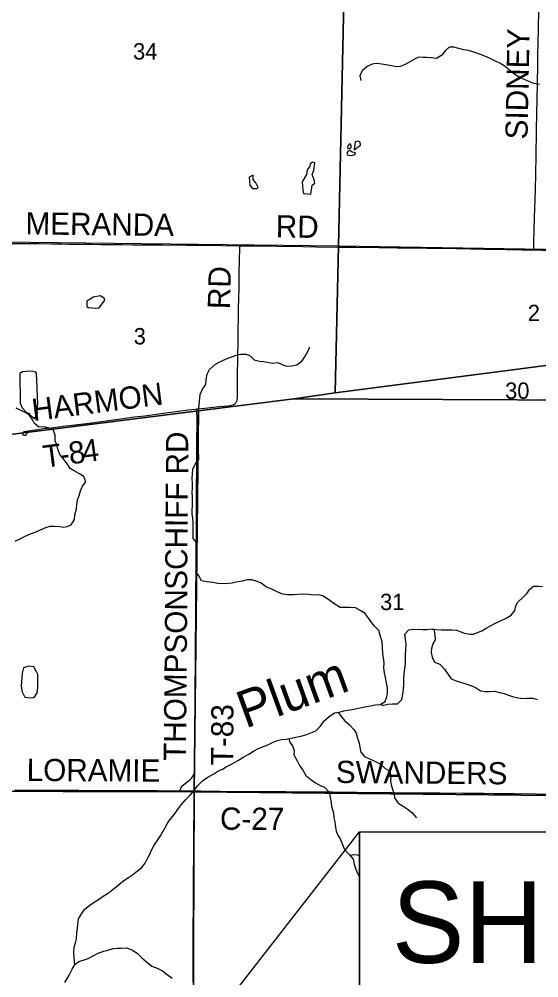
# Model space of a CAD drawing. Extents: x 0 to 1391, y -24 to 440.
# Drawn here: x 534.79 to 561.39, y 365.71 to 414.73 of the extents above; entities that cross this region are included whole.
import ezdxf

# ---------------------------------------------------------------- set-up
doc = ezdxf.new("R2010")
doc.units = 0
for name, color, linetype in [('GM_X_County_Road', 7, 'Continuous'), ('GM_X_County_Road_Text', 7, 'Continuous'), ('GM_X_Minor_Lake', 7, 'Continuous'), ('GM_X_Minor_River', 7, 'Continuous'), ('GM_X_Minor_River_Text', 7, 'Continuous'), ('GM_X_Section', 7, 'Continuous'), ('GM_X_Section_Text', 7, 'Continuous'), ('GM_X_Township_Road', 7, 'Continuous'), ('GM_X_Township_Road_Text', 7, 'Continuous'), ('SH_Text', 7, 'Continuous')]:
    doc.layers.add(name, color=color, linetype=linetype)

msp = doc.modelspace()

# ---------------------------------------------------------------- linework, layer by layer
at = {"layer": 'GM_X_County_Road'}
for points in [[(534.553, 375.312), (535.968, 375.307), (536.676, 375.304), (537.186, 375.304), (537.845, 375.304), (538.516, 375.297), (538.963, 375.294), (539.497, 375.294), (539.721, 375.293), (540.106, 375.292), (540.703, 375.288), (541.212, 375.285), (541.845, 375.283), (542.404, 375.281), (542.752, 375.279), (543.029, 375.275)], [(543.029, 375.275), (543.137, 375.273), (543.696, 375.269), (543.74, 375.269)], [(543.74, 375.269), (544.094, 375.266), (544.243, 375.264), (544.554, 375.259), (545.076, 375.253), (545.834, 375.245), (546.629, 375.243), (547.238, 375.238), (547.872, 375.238), (548.431, 375.237), (549.686, 375.227), (550.097, 375.223), (550.506, 375.22), (550.83, 375.22), (551.203, 375.212), (552.047, 375.202), (552.619, 375.197), (553.228, 375.192), (553.625, 375.19), (553.886, 375.189), (554.396, 375.179), (554.756, 375.173), (555.452, 375.169), (556.335, 375.168), (557.49, 375.158), (558.161, 375.153), (558.584, 375.148), (559.069, 375.145), (560.137, 375.131), (561.256, 375.121), (562.187, 375.111)]]:
    msp.add_lwpolyline(points, dxfattribs=at)
at = {"layer": 'GM_X_Minor_Lake'}
for p, q in [((551.974, 408.327), (551.958, 408.206)), ((551.798, 408.216), (551.784, 408.246)), ((535.16, 394.62), (535.312, 394.562)), ((535.312, 394.562), (535.325, 394.51))]:
    msp.add_line(p, q, dxfattribs=at)
for points in [[(551.784, 408.246), (551.754, 408.33), (551.694, 408.346), (551.617, 408.256)], [(551.958, 408.206), (551.94, 408.054), (552.262, 408.285)], [(552.262, 408.285), (552.242, 408.445), (552.143, 408.492), (551.991, 408.448), (551.974, 408.327)], [(551.848, 407.928), (551.81, 407.942), (551.72, 408.004), (551.613, 407.968), (551.559, 407.877), (551.61, 407.77), (551.823, 407.76)], [(551.617, 408.256), (551.585, 408.143), (551.637, 408.096), (551.744, 408.125), (551.798, 408.216)], [(551.823, 407.76), (551.975, 407.803), (552.007, 407.886), (551.848, 407.928)], [(549.784, 406.232), (549.922, 406.344), (549.886, 406.511), (549.791, 406.793), (549.87, 407.012), (549.928, 407.376), (549.807, 407.415), (549.7, 407.341), (549.645, 407.175), (549.521, 407.032), (549.497, 406.78)], [(546.894, 406.362), (546.879, 406.377), (546.767, 406.53), (546.763, 406.743), (546.557, 406.647), (546.597, 406.237)], [(546.597, 406.237), (546.724, 406.076), (546.936, 406.065), (547.02, 406.125), (546.894, 406.362)], [(549.497, 406.78), (549.278, 406.413), (549.31, 405.99)], [(549.31, 405.99), (549.338, 405.812), (549.71, 405.778)], [(549.71, 405.778), (549.784, 406.232)], [(538.576, 400.51), (538.453, 400.428), (538.247, 400.309), (538.251, 400.036), (538.334, 399.982), (538.713, 399.954)], [(538.713, 399.954), (538.88, 399.967), (539.166, 400.365), (539.137, 400.457), (538.941, 400.581), (538.576, 400.51)], [(535.745, 395.047), (535.671, 396.626), (535.634, 396.672), (535.399, 396.728), (534.966, 396.696), (534.829, 396.607), (534.842, 395.086)], [(534.842, 395.086), (534.943, 394.859), (535.16, 394.62)], [(535.325, 394.51), (535.572, 394.316), (535.728, 394.547), (535.717, 394.79), (535.745, 395.047)], [(535.738, 381.224), (535.684, 381.363), (535.544, 381.609), (535.278, 381.652), (535.018, 381.559), (534.945, 381.288), (534.894, 380.631)], [(534.894, 380.631), (534.943, 380.334), (535.083, 380.066), (535.363, 380.022), (535.562, 380.048), (535.71, 380.287), (535.753, 380.536), (535.738, 381.224)]]:
    msp.add_lwpolyline(points, dxfattribs=at)
at = {"layer": 'GM_X_Minor_River'}
for points in [[(561.417, 411.379), (561.137, 411.436), (560.873, 411.538), (560.601, 411.656), (560.405, 411.75), (560.202, 411.866), (559.939, 412.075), (559.661, 412.306), (559.383, 412.477), (559.164, 412.586), (558.855, 412.727), (558.613, 412.828), (558.402, 412.915), (558.062, 413.033), (557.79, 413.12), (557.54, 413.162), (557.298, 413.233), (557.041, 413.297), (556.79, 413.293), (556.598, 413.106), (556.421, 412.881), (556.153, 412.717), (555.88, 412.744), (555.66, 412.77), (555.471, 412.772), (555.22, 412.791), (555.014, 412.687), (554.777, 412.546), (554.547, 412.405), (554.288, 412.31), (554.098, 412.297), (553.841, 412.346), (553.561, 412.396), (553.356, 412.421), (553.099, 412.463), (552.863, 412.428)], [(552.863, 412.428), (552.596, 412.302), (552.335, 412.086), (552.218, 411.829), (552.268, 411.586)], [(543.979, 394.829), (544.05, 395.534), (544.175, 395.806), (544.338, 396.054), (544.356, 396.296), (544.406, 396.584), (544.53, 396.818), (544.837, 397.087), (545.066, 397.205), (545.28, 397.308), (545.471, 397.397), (545.669, 397.47), (545.898, 397.543), (546.142, 397.608), (546.415, 397.604), (546.611, 397.518), (546.821, 397.303), (547.093, 397.238), (547.29, 397.221), (547.487, 397.188), (547.752, 397.138), (548.01, 397.165), (548.282, 397.048), (548.478, 396.984), (548.752, 397.004), (549.003, 397.061), (549.256, 397.247), (549.434, 397.495), (549.566, 397.736), (549.668, 397.97)], [(534.588, 388.042), (534.848, 388.159), (535.093, 388.291), (535.369, 388.416), (535.613, 388.495), (535.881, 388.612), (536.149, 388.744), (536.378, 388.808), (536.583, 388.813), (536.864, 388.785), (537.054, 388.759), (537.245, 388.794), (537.443, 388.867), (537.614, 389.152), (537.633, 389.386), (537.728, 389.695), (537.746, 389.9), (537.78, 390.157), (537.859, 390.375), (537.93, 390.609), (538.024, 390.85), (538.195, 391.074), (538.099, 391.349), (537.85, 391.497), (537.609, 391.63), (537.405, 391.762), (537.241, 391.999), (537.046, 392.26), (536.866, 392.468), (536.763, 392.75), (536.713, 392.97), (536.632, 393.176), (536.628, 393.456), (536.548, 393.715), (536.291, 393.841), (536.04, 393.89), (535.789, 393.864), (535.563, 394.065), (535.452, 394.279), (535.288, 394.516), (535.031, 394.649), (534.643, 394.845)], [(552.281, 384.479), (552.001, 384.635), (551.735, 384.655), (551.484, 384.651), (551.218, 384.655), (550.901, 384.85), (550.562, 385.091), (550.313, 385.246), (550.123, 385.287), (549.887, 385.283), (549.622, 385.311), (549.355, 385.322), (549.066, 385.304), (548.83, 385.293), (548.518, 385.298), (548.268, 385.333), (547.988, 385.443), (547.723, 385.584), (547.451, 385.687), (547.18, 385.889), (546.975, 385.983), (546.703, 386.063), (546.459, 386.059), (546.2, 385.996), (545.902, 385.94), (545.689, 385.898), (545.331, 385.858), (544.951, 385.88), (544.677, 385.922), (544.381, 385.957), (544.123, 386.007), (543.99, 386.267), (543.833, 386.496), (543.889, 386.7), (543.892, 386.92), (543.872, 387.163), (543.845, 387.436), (543.886, 387.685), (543.89, 387.95), (543.702, 388.173), (543.698, 388.393), (543.694, 388.658), (543.689, 388.931), (543.671, 389.234), (543.643, 389.424), (543.645, 389.621), (543.656, 389.841), (543.659, 390.098), (543.654, 390.326), (543.649, 390.515), (543.668, 390.773), (543.663, 391), (543.636, 391.25), (543.654, 391.485), (543.672, 391.727), (543.805, 391.968), (543.991, 392.215), (543.986, 392.419), (543.958, 392.647), (543.954, 392.95), (543.958, 393.2), (543.954, 393.473), (543.956, 393.677), (543.967, 393.912), (543.986, 394.177), (543.98, 394.374), (543.984, 394.639), (543.979, 394.829)], [(553.327, 379.721), (553.374, 379.635), (553.649, 379.713), (553.885, 379.725), (554.151, 379.728), (554.367, 379.936), (554.431, 380.208), (554.457, 380.458), (554.484, 380.715), (554.472, 380.973), (554.498, 381.253), (554.532, 381.517), (554.558, 381.767), (554.564, 382.237), (554.575, 382.486), (554.594, 382.766), (554.559, 383.032), (554.524, 383.283), (554.733, 383.507), (554.984, 383.533), (555.44, 383.525), (555.676, 383.529), (555.928, 383.548), (556.125, 383.529), (556.399, 383.502), (556.642, 383.506), (556.908, 383.501), (557.167, 383.482), (557.364, 383.418), (557.56, 383.339), (557.849, 383.281), (558.046, 383.286), (558.245, 383.366), (558.467, 383.461), (558.728, 383.616), (558.919, 383.711), (559.172, 383.843), (559.425, 383.968), (559.715, 384.099), (559.968, 384.254), (560.154, 384.486), (560.203, 384.728), (560.304, 384.923), (560.581, 385.169), (560.789, 385.377), (560.906, 385.573), (561.106, 385.736), (561.372, 385.732), (561.57, 385.721)], [(537.635, 366.399), (537.619, 366.542), (537.606, 366.762), (537.594, 367.02), (537.605, 367.277), (537.677, 367.503), (537.725, 367.715), (537.736, 368.01), (537.77, 368.237), (537.788, 368.464), (537.822, 368.728), (537.993, 368.998), (538.132, 369.201), (538.401, 369.431), (538.624, 369.579), (538.846, 369.712), (539.084, 369.882), (539.345, 370.045), (539.598, 370.238), (539.844, 370.438), (540.098, 370.654), (540.382, 370.838), (540.589, 370.987), (540.851, 371.187), (541.043, 371.335), (541.236, 371.582), (541.345, 371.777), (541.439, 371.973), (541.587, 372.274), (541.697, 372.499), (541.89, 372.761), (542.03, 372.979), (542.225, 373.339), (542.365, 373.587), (542.482, 373.782), (542.667, 373.999), (542.853, 374.246), (543.085, 374.552), (543.301, 374.806), (543.54, 375.06), (543.741, 375.299), (543.919, 375.531), (544.173, 375.777), (544.442, 375.97), (544.749, 376.139), (544.956, 376.28), (545.193, 376.389), (545.385, 376.507), (545.584, 376.603), (545.783, 376.713), (546.02, 376.846), (546.289, 377.015), (546.542, 377.148), (546.779, 377.295), (547.009, 377.413), (547.246, 377.515), (547.514, 377.632), (547.82, 377.778), (548.011, 377.843), (548.209, 377.893), (548.453, 377.912), (548.735, 377.968), (548.956, 378.01), (549.201, 378.066), (549.46, 378.13), (549.72, 378.24), (549.973, 378.349), (550.219, 378.572), (550.382, 378.843), (550.659, 379.073), (550.935, 379.258), (551.172, 379.299), (551.408, 379.364), (551.614, 379.398), (551.927, 379.446), (552.14, 379.496), (552.331, 379.538), (552.567, 379.58), (552.773, 379.622), (553.017, 379.671), (553.261, 379.682), (553.521, 379.837), (553.608, 380.085), (553.641, 380.289), (553.645, 380.539), (553.595, 380.798), (553.537, 381.064), (553.495, 381.307), (553.46, 381.565), (553.463, 381.815), (553.436, 382.081), (553.401, 382.301), (553.382, 382.605), (553.363, 382.885), (553.283, 383.159), (553.203, 383.464), (552.985, 383.672), (552.821, 383.887), (552.686, 384.086), (552.485, 384.354), (552.281, 384.479)], [(555.932, 383.547), (556.004, 383.539), (556.061, 383.25), (556.08, 382.992), (555.963, 382.79), (555.892, 382.556), (555.882, 382.351), (555.924, 382.101), (556.042, 381.849), (556.315, 381.746), (556.555, 381.492), (556.742, 381.223), (556.899, 380.994), (557.148, 380.906), (557.429, 380.811), (557.656, 380.746), (557.898, 380.651), (558.14, 380.549), (558.397, 380.393), (558.655, 380.344), (558.853, 380.355), (559.112, 380.366), (559.377, 380.309), (559.612, 380.244), (559.839, 380.173), (560.044, 380.093), (560.309, 380.028), (560.583, 379.994), (560.796, 380.013), (561.07, 380.016), (561.297, 379.937)], [(551.117, 379.29), (551.118, 379.285), (551.29, 379.055), (551.44, 378.863), (551.696, 378.654), (551.913, 378.416), (552.04, 378.224), (552.098, 377.973), (552.185, 377.707), (552.221, 377.502), (552.278, 377.251), (552.458, 377.028), (552.715, 376.91), (553.033, 376.768), (553.282, 376.643), (553.523, 376.42), (553.757, 376.272), (553.807, 376.021), (553.788, 375.764), (553.824, 375.574), (553.912, 375.314), (553.985, 375.109), (554.005, 374.911), (554.177, 374.659), (554.449, 374.487), (554.652, 374.355), (554.878, 374.17), (555.118, 373.893)], [(548.596, 377.94), (548.634, 377.765), (548.798, 377.535), (548.864, 377.314), (548.854, 377.11), (549.002, 376.85), (549.143, 376.575), (549.3, 376.33), (549.456, 376.062), (549.72, 375.861), (549.961, 375.69), (550.225, 375.526), (550.422, 375.455), (550.662, 375.209), (550.705, 374.958), (550.762, 374.669), (550.782, 374.472), (550.884, 374.144), (550.889, 373.894), (550.947, 373.689), (550.981, 373.423), (551.017, 373.218), (551.09, 373.012), (551.232, 372.79), (551.335, 372.531), (551.438, 372.279), (551.686, 372.025), (551.881, 371.787), (551.938, 371.528), (552.018, 371.277), (552.099, 371.071), (552.211, 370.88), (552.215, 370.875)], [(551.737, 371.963), (551.876, 372.014), (552.096, 372.003), (552.215, 371.968)], [(537.133, 365.482), (537.288, 365.722), (537.39, 365.917), (537.499, 366.158), (537.647, 366.42), (537.839, 366.546), (538.122, 366.632), (538.313, 366.705), (538.543, 366.822), (538.864, 366.984), (539.131, 367.07), (539.33, 367.135), (539.605, 367.214), (539.803, 367.226), (540.016, 367.238), (540.275, 367.241), (540.547, 367.138), (540.834, 366.974), (541.059, 366.728)], [(541.059, 366.728), (541.308, 366.527), (541.579, 366.311), (541.859, 366.2), (542.131, 366.067), (542.364, 365.889), (542.62, 365.695)]]:
    msp.add_lwpolyline(points, dxfattribs=at)
at = {"layer": 'GM_X_Section'}
for points in [[(531.299, 418), (531.004, 403.382), (551.127, 403.143), (551.455, 418)], [(551.455, 418), (551.127, 403.143), (571.263, 402.812), (571.559, 418)], [(563.85, 363.742), (563.869, 355.108), (543.666, 355.101), (543.747, 375.22), (563.826, 375.025), (563.83, 373.178)]]:
    msp.add_lwpolyline(points, dxfattribs=at)
for points in [[(531.004, 403.382), (551.127, 403.143), (550.964, 395.616), (548.844, 395.312), (543.962, 394.707), (530.802, 393.045)], [(551.127, 403.143), (571.263, 402.812), (571.178, 398.238), (564.116, 397.324), (550.964, 395.616)], [(550.964, 395.616), (564.116, 397.324), (564.092, 395.242), (548.844, 395.312)], [(564.092, 395.242), (563.826, 375.025), (543.747, 375.22), (543.962, 394.707), (548.844, 395.312)], [(530.802, 393.045), (543.962, 394.707), (543.747, 375.22), (523.606, 375.279), (523.87, 392.175)], [(543.747, 375.22), (543.666, 355.101), (524.116, 355.619), (524.129, 365.618), (523.606, 375.279)]]:
    msp.add_lwpolyline(points, close=True, dxfattribs=at)
at = {"layer": 'GM_X_Township_Road'}
for points in [[(561.134, 402.928), (561.133, 403.094), (561.133, 403.307), (561.17, 404.586), (561.207, 406.002), (561.224, 406.822), (561.243, 407.742), (561.265, 409.009), (561.278, 409.978), (561.294, 410.562), (561.311, 411.507), (561.327, 412.326), (561.335, 412.873), (561.351, 413.519), (561.368, 414.24), (561.375, 414.575), (561.381, 414.886), (561.395, 415.644), (561.408, 416.228), (561.431, 417.048), (561.444, 417.694), (561.45, 418)], [(530.959, 403.296), (531.726, 403.288), (532.186, 403.283), (532.683, 403.284), (533.428, 403.275), (534.215, 403.266), (534.546, 403.263), (535.23, 403.258), (535.801, 403.25), (536.434, 403.238), (536.944, 403.234), (537.28, 403.231)], [(537.28, 403.231), (537.341, 403.231), (537.739, 403.225), (538.074, 403.223), (538.484, 403.221), (538.969, 403.215), (539.727, 403.206), (540.05, 403.204), (540.609, 403.192), (541.342, 403.184), (542.125, 403.181), (543.318, 403.173), (544.249, 403.166), (546.081, 403.146)], [(543.888, 394.799), (543.928, 394.803), (544.299, 394.843), (545.028, 394.919), (545.486, 394.962), (545.586, 394.973), (545.661, 394.987), (545.735, 395.01), (545.783, 395.03), (545.82, 395.052), (545.852, 395.084), (545.873, 395.108), (545.895, 395.14), (545.922, 395.185), (545.943, 395.246), (545.951, 395.284), (545.957, 395.36), (545.959, 395.436), (545.958, 395.661), (545.963, 396.058), (545.971, 396.543), (545.983, 397.363), (546.003, 398.382), (546.023, 399.936), (546.042, 400.992), (546.048, 401.39), (546.054, 401.763), (546.079, 403.04), (546.081, 403.146)], [(546.081, 403.146), (547.008, 403.137), (547.965, 403.119), (549.307, 403.096), (549.99, 403.085), (551.083, 403.075), (552.015, 403.063), (553.208, 403.055), (554.14, 403.042), (554.972, 403.032), (555.656, 403.02), (556.265, 403.011), (557.147, 403), (557.868, 402.984), (558.24, 402.977), (558.563, 402.974), (559.744, 402.955), (560.539, 402.939), (561.048, 402.929), (561.134, 402.928)], [(561.134, 402.928), (561.532, 402.924), (561.893, 402.922), (562.427, 402.914), (563.136, 402.91), (564.135, 402.895)], [(535.209, 393.65), (535.186, 393.566), (535.171, 393.516), (535.165, 393.496), (535.155, 393.48), (535.144, 393.466), (535.133, 393.456), (535.122, 393.447), (535.106, 393.441), (535.091, 393.437), (535.076, 393.435), (535.06, 393.437), (535.045, 393.44), (535.031, 393.445), (535.015, 393.453), (535.003, 393.462), (534.99, 393.477), (534.982, 393.493), (534.977, 393.504), (534.973, 393.522), (534.973, 393.543), (534.975, 393.559), (534.98, 393.573), (534.988, 393.587), (534.997, 393.6), (535.008, 393.611), (535.021, 393.621), (535.035, 393.631), (535.05, 393.639), (535.07, 393.647), (535.093, 393.652), (535.144, 393.661), (535.178, 393.667), (535.473, 393.714), (535.743, 393.749), (536.124, 393.808), (536.223, 393.819), (536.433, 393.841), (536.791, 393.882), (537.173, 393.93), (537.506, 393.973), (537.938, 394.023), (538.37, 394.077), (539.368, 394.207), (539.972, 394.288), (540.686, 394.388), (541.216, 394.455), (542.178, 394.578), (543.434, 394.75), (543.619, 394.774), (543.792, 394.79), (543.888, 394.799)], [(543.029, 375.275), (543.053, 375.373), (543.062, 375.406), (543.081, 375.448), (543.108, 375.487), (543.139, 375.523), (543.202, 375.58), (543.308, 375.665), (543.52, 375.84), (543.613, 375.924), (543.665, 375.982), (543.7, 376.036), (543.726, 376.095), (543.743, 376.157), (543.756, 376.233), (543.763, 376.358), (543.771, 376.831), (543.775, 377.527), (543.78, 378.111), (543.787, 378.745), (543.792, 379.391), (543.799, 380.609), (543.809, 381.678), (543.816, 382.548), (543.819, 382.946), (543.828, 383.878), (543.833, 384.947), (543.838, 385.506), (543.839, 385.743), (543.841, 386.202), (543.845, 386.737), (543.852, 387.756), (543.859, 388.141), (543.863, 388.887), (543.867, 389.16), (543.866, 389.372), (543.866, 389.645), (543.866, 389.869), (543.871, 390.552), (543.878, 391.919), (543.885, 392.852), (543.892, 394.418), (543.89, 394.606), (543.888, 394.799)], [(543.686, 365.516), (543.689, 366.001), (543.688, 366.746), (543.69, 367.454), (543.693, 367.926), (543.695, 368.287), (543.704, 369.306), (543.706, 370.052), (543.708, 370.449), (543.714, 371.046), (543.722, 371.891), (543.726, 372.462), (543.729, 373.084), (543.733, 373.444), (543.738, 374.09), (543.738, 374.513), (543.741, 374.947), (543.74, 375.085), (543.74, 375.145), (543.74, 375.269)]]:
    msp.add_lwpolyline(points, dxfattribs=at)
at = {"layer": 'SH_Text'}
for points in [[(534.643, 350.627), (552.215, 373.178), (552.215, 363.742)], [(552.215, 373.178), (603.114, 373.178), (603.114, 363.742), (552.215, 363.742)]]:
    msp.add_lwpolyline(points, close=True, dxfattribs=at)

# ---------------------------------------------------------------- texts
at = {"layer": 'GM_X_County_Road_Text'}
for s, rotation, p in [('LORAMIE', 359.6984, (535.172, 375.777)), ('SWANDERS', 359.5037, (550.991, 375.677)), ('C-27', 359.6567, (545.066, 373.289))]:
    msp.add_text(s, height=1.1364, rotation=rotation, dxfattribs=at).set_placement(p)
at = {"layer": 'GM_X_Minor_River_Text'}
msp.add_text('Plum', height=1.894, rotation=20.0163, dxfattribs=at).set_placement((546.369, 378.448))
at = {"layer": 'GM_X_Section_Text'}
for s, height, p in [('34', 0.8371, (540.619, 412.664)), ('2', 0.837, (560.819, 399.287)), ('3', 0.837, (540.652, 398.098)), ('30', 0.8371, (559.66, 395.315)), ('31', 0.8371, (553.26, 384.514))]:
    msp.add_text(s, height=height, rotation=0, dxfattribs=at).set_placement(p)
at = {"layer": 'GM_X_Township_Road_Text'}
for s, height, rotation, p in [('SIDNEY', 1.1364, 88.8764, (560.805, 408.571)), ('MERANDA', 1.1364, 359.3253, (535.109, 403.723)), ('RD', 1.1364, 359.0179, (547.915, 403.573)), ('RD', 1.1364, 88.5267, (545.572, 399.889)), ('HARMON', 1.1364, 7.3126, (535.512, 394.173)), ('8', 1.136, 7.4834, (537.394, 391.963)), ('4', 1.136, 7.7012, (538.093, 392.055)), ('RD', 1.1364, 90, (543.439, 391.447)), ('T', 1.136, 7.4392, (536.087, 391.793)), ('-', 1.136, 7.4528, (536.93, 391.903)), ('SCHIFF', 1.1364, 89.6092, (543.388, 385.549)), ('THOMPSON', 1.1364, 89.5039, (543.322, 376.799)), ('T-83', 1.1364, 89.6458, (545.741, 376.578))]:
    msp.add_text(s, height=height, rotation=rotation, dxfattribs=at).set_placement(p)
at = {"layer": 'SH_Text'}
msp.add_text('SHE-75-1149 L/R', height=4.16667, dxfattribs=at).set_placement((553.861, 366.476))

doc.saveas('drawing.dxf')
